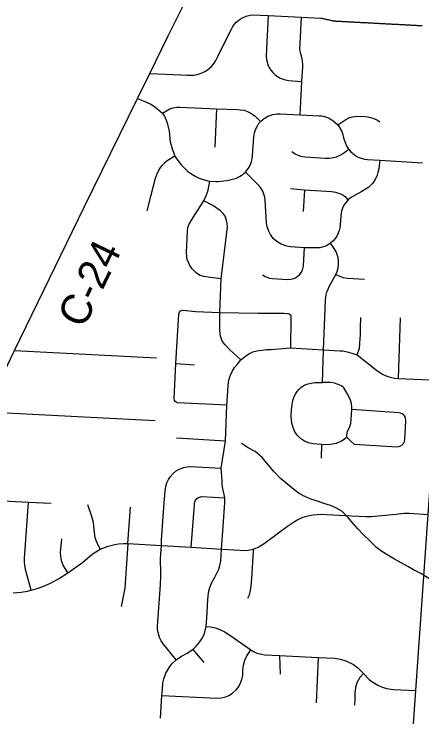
# Model space of a CAD drawing. Extents: x 114843 to 284848, y 317643 to 566895.
# Drawn here: x 229664 to 233690, y 455631 to 462573 of the extents above; entities that cross this region are included whole.
import ezdxf

# ---------------------------------------------------------------- set-up
doc = ezdxf.new("R2010")
doc.units = 0
for name, color, linetype in [('GM_X_County_Road', 7, 'Continuous'), ('GM_X_County_Road_Text', 7, 'Continuous'), ('GM_X_Minor_River', 7, 'Continuous'), ('GM_X_Township_Road', 7, 'Continuous')]:
    doc.layers.add(name, color=color, linetype=linetype)

msp = doc.modelspace()

# ---------------------------------------------------------------- linework, layer by layer
at = {"layer": 'GM_X_County_Road'}
for points in [[(228452.8, 456746.9), (228568.8, 456989.6), (229378.7, 458650.2), (229668.9, 459249.2), (230356.8, 460667.5), (230882.9, 461737.6), (231004.4, 461985.7), (231182.9, 462352.8), (231471.2, 462933.6), (231589.6, 463179.4), (231843, 463658.4), (232445, 464881.6), (233074, 466127.7), (233443.8, 466866.3), (233837.9, 467658.4), (234031.8, 468064.3), (234188.3, 468389.2), (234433.5, 468893.6), (234650.3, 469338.7), (234878.2, 469806.4)], [(233497.7, 453885.6), (233604.1, 455516.9), (233629.6, 455893.3), (233750.6, 457629.2), (233813.4, 458491.1), (233844.7, 458958), (233874.4, 459383.9), (233882, 459483.3), (233926.8, 460080.7), (233958.9, 460527.7), (233982.4, 460852.4), (233999.5, 461089.1), (234047.6, 461740.9), (234082.2, 462196.9), (234083.8, 462251.2), (234074.4, 462332.2), (234045.8, 462433.6), (234030.8, 462482.6), (233991.1, 462612.3)]]:
    msp.add_lwpolyline(points, dxfattribs=at)
at = {"layer": 'GM_X_Minor_River'}
msp.add_lwpolyline([(233759.6, 456997.3), (233685.3, 457042.7), (233607, 457084), (233550.8, 457115.6), (233484.5, 457153), (233418.3, 457188.5), (233354, 457227.9), (233295.8, 457265.5), (233241.5, 457305), (233177, 457370.5), (233114.6, 457428), (233058.2, 457489.6), (233011.8, 457541.2), (232955.3, 457608.8), (232898.9, 457662.4), (232840.7, 457695.9), (232788.5, 457719.4), (232722.4, 457738.9), (232668.3, 457758.4), (232594.2, 457781.8), (232534, 457807.3), (232477.8, 457836.8), (232425.6, 457876.4), (232345.1, 457941.8), (232292.8, 457985.3), (232230.3, 458052.9), (232175.8, 458118.4), (232113.3, 458192), (232042.8, 458251.4), (231974.6, 458288.8), (231908.3, 458330.3)], dxfattribs=at)
at = {"layer": 'GM_X_Township_Road'}
for p, q in [((231662.6, 461636.7), (231646.7, 461259.2)), ((232529.4, 460835.1), (232519.1, 460622.9)), ((233458.8, 458974.1), (233479.4, 459573.2)), ((229668.9, 459249.2), (231070.6, 459178.4)), ((231261.4, 459120.8), (231445.7, 459107.9)), ((231749.9, 458355.4), (231267.7, 458384.3)), ((232699.9, 458185.8), (232703.1, 458320.3)), ((229805.3, 457752.7), (230029.5, 457741.4)), ((230788.4, 457343.7), (230813.8, 457703.7)), ((231427.9, 456297.2), (231537.1, 456168.8)), ((232284.7, 456237.2), (232289.3, 456052.4)), ((232664.6, 456218.4), (232644.8, 455771.3))]:
    msp.add_line(p, q, dxfattribs=at)
for points in [[(231004.4, 461985.7), (231310.6, 461973.5), (231375, 461971), (231436.7, 461971), (231470.5, 461976.1), (231491.7, 461981.7), (231528.3, 461995.6), (231554.2, 462009.3), (231590.1, 462034.8), (231611.7, 462054.8), (231638.4, 462086.7), (231655.5, 462113.6), (231675.2, 462153), (231728.4, 462261.2), (231808.7, 462424.6), (231822.7, 462449.4), (231839.3, 462472.5), (231857, 462492.1), (231868.2, 462502.5), (231894.2, 462522.7), (231918.7, 462537.2), (231955, 462552.6), (231993.3, 462562.1), (232021.6, 462565.3), (232170.6, 462559.4), (232500.9, 462543.8), (232693.4, 462532.7), (232701.9, 462531.7), (232706.9, 462530.7), (232715.9, 462528.7), (232724.9, 462526.8), (232734, 462524.9), (232743, 462522.9), (232752, 462521), (232761, 462519), (232770, 462517.1), (232779, 462515.2), (232788, 462513.2), (232797, 462511.3), (232806, 462509.4), (232810, 462508.6), (232813.8, 462507.8), (232817.7, 462507.1), (232821.7, 462506.5), (232825.6, 462506), (232829.5, 462505.5), (232833.5, 462505), (232837.4, 462504.7), (232841.4, 462504.4), (232845.4, 462504.1), (232855.3, 462503.6), (232865.3, 462503.1), (232875.3, 462502.6), (232885.3, 462502), (232895.3, 462501.5), (232905.2, 462501), (232915.2, 462500.4), (232925.2, 462499.9), (232935.2, 462499.4), (232945.1, 462498.9), (232955.1, 462498.3), (232965.1, 462497.8), (232975.1, 462497.3), (232985.1, 462496.7), (232995, 462496.2), (233005, 462495.7), (233015, 462495.1), (233025, 462494.6), (233034.9, 462494.1), (233044.9, 462493.5), (233054.9, 462493), (233064.8, 462492.5), (233074.8, 462492), (233084.8, 462491.4), (233094.8, 462490.9), (233104.8, 462490.4), (233114.7, 462489.9), (233124.7, 462489.3), (233134.7, 462488.8), (233144.7, 462488.3), (233154.6, 462487.7), (233164.6, 462487.2), (233174.6, 462486.7), (233184.6, 462486.2), (233194.6, 462485.6), (233204.5, 462485.1), (233214.5, 462484.6), (233224.5, 462484.1), (233234.5, 462483.5), (233244.4, 462483), (233254.4, 462482.5), (233264.4, 462481.9), (233274.4, 462481.4), (233284.4, 462480.9), (233294.3, 462480.3), (233304.3, 462479.8), (233314.3, 462479.3), (233324.3, 462478.7), (233334.2, 462478.2), (233344.2, 462477.7), (233354.2, 462477.1), (233364.2, 462476.6), (233374.2, 462476.1), (233384.1, 462475.6), (233394.1, 462475), (233404.1, 462474.5), (233414.1, 462474), (233424.1, 462473.5), (233434, 462472.9), (233444, 462472.4), (233454, 462471.9), (233464, 462471.4), (233473.9, 462470.8), (233483.9, 462470.3), (233493.9, 462469.8), (233503.8, 462469.2), (233513.8, 462468.7), (233523.8, 462468.2), (233533.8, 462467.6), (233543.8, 462467.1), (233553.7, 462466.6), (233563.7, 462466), (233573.7, 462465.5), (233583.7, 462465), (233593.6, 462464.4), (233603.6, 462463.9), (233613.6, 462463.4), (233623.6, 462462.9), (233633.6, 462462.3), (233643.5, 462461.8), (233653.5, 462461.3), (233663.5, 462460.8), (233673.5, 462460.2), (233683.4, 462459.7), (233693.4, 462459.2)], [(232170.6, 462559.4), (232154.3, 462227.6), (232151.9, 462154.2), (232158.2, 462108.6), (232172.8, 462064.8), (232198.9, 462019), (232218.3, 461995.2), (232242.2, 461972.5), (232284.1, 461944.1), (232328.6, 461925.4), (232371.6, 461916), (232504.6, 461907.8)], [(232487.2, 461577.8), (232504.6, 461907.8), (232512.8, 462051.8), (232513, 462079), (232510.6, 462106.1), (232506.2, 462130.3), (232493.9, 462179.7), (232488.4, 462206.7), (232486.3, 462233.7), (232488.2, 462281.7), (232500.9, 462543.8)], [(230882.9, 461737.6), (230978.5, 461699.8), (231013.5, 461682.8), (231050.4, 461659), (231129.6, 461593.2), (231147.5, 461564.4), (231176, 461500.2), (231195.2, 461415.5), (231202.3, 461340.9), (231206.3, 461310.2), (231229, 461231.4), (231237.5, 461208.5), (231251.3, 461170.1), (231281.5, 461126.5), (231316.1, 461081), (231356.1, 461039.7), (231376.2, 461022.3), (231407.5, 460998.9), (231456.5, 460969.4), (231489.7, 460953.7), (231521.5, 460941.5), (231576.9, 460926.2), (231597.5, 460922.6), (231654.1, 460920.2), (231678.7, 460920.1), (231711.5, 460921.9), (231736.1, 460924.7), (231768.7, 460930.6), (231820.7, 460941.7), (231858.4, 460953), (231890.1, 460967.8), (231915.8, 460984.3), (231949.1, 461012.7), (231983.4, 461062), (232000.9, 461097), (232008.2, 461117.5), (232014.5, 461142.8), (232018.6, 461174.1), (232030.5, 461360.3), (232036.7, 461401.5), (232045.6, 461430.4), (232055.9, 461454.2), (232068.7, 461476.8), (232081.1, 461494.5), (232096.6, 461512.7), (232122.4, 461535.3), (232132.9, 461543), (232158.8, 461558.8), (232174.5, 461566.4), (232190.6, 461572.9), (232219.8, 461581.5), (232236.9, 461584.8), (232258.6, 461587.3), (232271.6, 461587.9), (232289.1, 461587.7), (232487.2, 461577.8), (232676.3, 461569.4), (232697.6, 461567.5), (232714.8, 461564.6), (232748.6, 461555.2), (232768.9, 461547.1), (232810.7, 461523.2), (232859.4, 461478.2), (232873.8, 461460), (232897.4, 461418.4), (232906.7, 461394), (232917, 461352.2), (232931.1, 461306.2), (232947.8, 461266.3), (232967.3, 461235.6), (232987.5, 461213.9), (233020.3, 461185.8), (233038.7, 461173.3), (233061.9, 461161), (233098.7, 461147.4), (233124.3, 461141.5), (233153.2, 461138.2), (233273.3, 461129.5), (233695.2, 461104.4)], [(231129.6, 461593.2), (231201.4, 461636.7), (231233.8, 461647.2), (231270, 461653.4), (231299, 461654.5), (231662.6, 461636.7), (231868.2, 461630.4), (231899.8, 461628.6), (231934, 461622.5), (231950.7, 461617.7), (231967, 461611.8), (231982.8, 461604.7), (232001.8, 461594.4), (232019.9, 461582.4), (232043.3, 461563.2), (232096.6, 461512.7)], [(232859.4, 461478.2), (232937.9, 461531.9), (232969.4, 461546.9), (233002.7, 461557.3), (233028.5, 461562.2), (233063.5, 461564.4), (233133.8, 461560.7), (233172.7, 461555.5), (233214.7, 461542.7), (233250.2, 461525.3), (233275.8, 461508)], [(232967.3, 461235.6), (232915.7, 461197.4), (232885.3, 461179.1), (232843.5, 461161.2), (232799.5, 461150.1), (232774.4, 461147), (232734.1, 461146.6), (232537.8, 461158.6), (232495.2, 461166.5), (232470.5, 461174.7), (232439.2, 461189.7), (232406.8, 461211.6)], [(231251.3, 461170.1), (231175.2, 461123.1), (231151.9, 461105), (231123.1, 461076.7), (231101, 461048.7), (231094.6, 461037.1), (231075.4, 461001.6), (231065.3, 460976.7), (231057.3, 460950.5), (231010.4, 460769.8), (230975.2, 460630.9)], [(233273.3, 461129.5), (233263.6, 461043.3), (233256, 461007.2), (233247.9, 460982.2), (233224.5, 460931.5), (233203.7, 460900.7), (233165.4, 460863.4), (233114.4, 460830.5), (233095.6, 460821.1), (233031.3, 460785.1), (233002.7, 460768.8), (232980.2, 460753.6), (232962.9, 460739.9), (232942.2, 460716.9), (232931.8, 460702.9), (232920.3, 460684.3), (232906.9, 460656.9), (232896.9, 460627.9), (232892, 460606.6), (232888.3, 460576.3), (232883, 460491.7), (232879.2, 460461.5), (232873.1, 460436.1), (232862.7, 460407.6), (232849, 460380.7), (232832.1, 460355.7), (232809.3, 460330), (232787.5, 460311.1), (232758, 460291.7), (232731, 460278.8), (232706.8, 460270.5), (232681.8, 460264.8), (232531.4, 460262.7), (232391.3, 460275), (232371.2, 460277.4), (232345.4, 460283), (232300, 460300), (232258.6, 460325.3), (232222.7, 460357.8), (232193.6, 460396.3), (232177.3, 460427.4), (232162.3, 460473), (232156.7, 460511.8), (232142.6, 460731.9), (232138.2, 460765.2), (232130.4, 460794.6), (232118.2, 460824.3), (232096.8, 460860.5), (232071.6, 460890.8), (231949.1, 461012.7)], [(231707.2, 459959), (231598.8, 459971.9), (231535.7, 459979.9), (231502.2, 459991), (231464.8, 460014.3), (231422.7, 460057.3), (231400.4, 460091.3), (231385, 460122.4), (231374, 460145.4), (231368.3, 460175.9), (231365.5, 460221.7), (231368.6, 460288.7), (231375.2, 460429.3), (231380.4, 460465.4), (231391.8, 460497.1), (231416.8, 460538.5), (231472.5, 460627.4), (231536.7, 460728.7), (231564.8, 460788.5), (231579.2, 460833), (231597.5, 460922.6)], [(232962.9, 460739.9), (232941, 460760.4), (232927.2, 460771.1), (232908.9, 460783.2), (232901.4, 460787.5), (232881.8, 460797.2), (232861.5, 460805.2), (232840.7, 460811.3), (232819.4, 460815.6), (232797.8, 460817.9), (232529.4, 460835.1), (232393.4, 460846.5)], [(231901.4, 459158.4), (231795.1, 459255.3), (231746.7, 459306.2), (231732.2, 459324.5), (231715.5, 459352.5), (231699.2, 459408.1), (231694.4, 459460.3), (231695.7, 459625.3), (231707.2, 459959), (231769.6, 460472.5), (231766.6, 460504.8), (231756.7, 460547.7), (231746.9, 460576.4), (231728.4, 460603.4), (231703, 460631.3), (231625.8, 460682.4), (231536.7, 460728.7)], [(232710.1, 458935.3), (232717.5, 459258), (232738.8, 459747), (232741.9, 459777.2), (232745.6, 459798.8), (232752.6, 459825.7), (232764, 459856.7), (232775.7, 459882.9), (232840.3, 460001.8), (232852.4, 460029.1), (232863, 460066.1), (232867.1, 460095.9), (232867.3, 460130.4), (232862.8, 460164.7), (232853.6, 460198.1), (232841.8, 460226.1), (232824.3, 460256.1), (232787.5, 460311.1)], [(232116.8, 459998.4), (232143.7, 459980.7), (232159.7, 459973.2), (232184.9, 459965.2), (232213.5, 459961), (232363.5, 459952.2), (232392.5, 459953.2), (232425.5, 459961.5), (232442.2, 459969), (232460, 459980), (232483.2, 460000.8), (232498.8, 460021.6), (232509.6, 460042.4), (232518, 460069.7), (232520.6, 460089.9), (232531.4, 460262.7)], [(232840.3, 460001.8), (232884.9, 459980.5), (232913.7, 459971.8), (232956.2, 459965.6), (233122.5, 459956)], [(231765.4, 458710.3), (231276.1, 458734.3), (231265.3, 458738.6), (231255.6, 458745), (231247.9, 458757.9), (231245, 458776.6), (231261.4, 459120.8), (231290.5, 459608.8), (231296.4, 459630), (231306.9, 459642.3), (231329, 459649.8), (231458.7, 459636.5), (231695.7, 459625.3)], [(231695.7, 459625.3), (232071.8, 459620.2), (232269.3, 459620.1), (232328.3, 459619.4), (232362.9, 459616.6), (232380.7, 459611.8), (232392.7, 459601.7), (232396.7, 459591.2), (232397.4, 459570.5), (232392.9, 459278.1)], [(233051.6, 459206.5), (233074, 459274), (233077.7, 459314.9), (233079.3, 459367.7), (233082, 459405.6), (233083.5, 459473.5), (233086.8, 459575.2)], [(231108.1, 455619.6), (231123.6, 455841.5), (231128.2, 455898.8), (231133.9, 455968.9), (231142, 456008.5), (231161.8, 456061.6), (231191.2, 456114.1), (231221.7, 456153.9), (231263.6, 456194.8), (231316.7, 456231.8), (231373.9, 456262.2), (231427.9, 456297.2), (231465.6, 456331.6), (231499.1, 456372.8), (231523.4, 456412.8), (231542.2, 456455.7), (231559.7, 456525.4), (231562.6, 456567.8), (231568.5, 456654.9), (231574.2, 456738.4), (231580.3, 456827.6), (231586.1, 456873.6), (231595, 456907.7), (231615.5, 456957.4), (231645.1, 457011.9), (231669.7, 457056.6), (231683.9, 457089.9), (231694.8, 457125.2), (231703.7, 457170.4), (231712.6, 457287.4), (231728.8, 457512), (231745.8, 457749.6), (231744.3, 457795.8), (231739.4, 457829.1), (231725.6, 457883), (231718.2, 457927.5), (231717.9, 457962.7), (231707.4, 458087.7), (231749.9, 458355.4), (231765.4, 458710.3), (231769.7, 458797.9), (231776.3, 458902.8), (231779.8, 458938.6), (231789.3, 458979.3), (231799, 459006.5), (231819, 459048.9), (231841.1, 459082.7), (231868.4, 459116.8), (231901.4, 459158.4), (231950.7, 459197.2), (231986.4, 459219.6), (232020.7, 459235.8), (232059.8, 459247.2), (232108.2, 459255), (232154.8, 459260), (232203.3, 459261.3), (232392.9, 459278.1), (232717.5, 459258), (232884, 459248.1), (232909.5, 459245.7), (232923.5, 459243.7), (232951.2, 459238.3), (232998.7, 459224.2), (233051.6, 459206.5), (233158.6, 459122.5), (233243.4, 459054), (233301.1, 459016.4), (233344.8, 458996.6), (233390.5, 458982.3), (233424.1, 458975.7), (233458.8, 458974.1), (233844.7, 458958)], [(232703.1, 458320.3), (232612.5, 458329.7), (232570.8, 458339.4), (232531.9, 458353.5), (232490, 458381.9), (232458.2, 458414.8), (232433.5, 458451.8), (232414.7, 458500.1), (232407, 458533.7), (232401, 458568.1), (232399.4, 458598.3), (232401.8, 458664.4), (232408.6, 458716.2), (232415.5, 458756.4), (232427.9, 458794.3), (232443.7, 458824.2), (232457.4, 458846.3), (232473.6, 458864.6), (232495.8, 458885.7), (232517.9, 458900.9), (232542.6, 458912.9), (232565.9, 458921), (232595, 458927.6), (232630.7, 458934.3), (232710.1, 458935.3)], [(232703.1, 458320.3), (232787.8, 458323.9), (232847.8, 458335.3), (232893, 458355.3), (232927.1, 458377.6), (232950.3, 458394.9), (232952.6, 458446.4), (232974.8, 458488.4), (232987.6, 458529.6), (232992.8, 458568.1), (232998.3, 458667.1), (232998.6, 458688.8), (232994.2, 458727.5), (232985.3, 458761), (232958.8, 458815.5), (232919.8, 458882.5), (232896.4, 458900.7), (232861.9, 458915.2), (232827.6, 458927.2), (232790.7, 458933), (232749.1, 458935.2), (232710.1, 458935.3)], [(229378.7, 458650.2), (229431.7, 458643.9), (229522.2, 458637.6), (231057.2, 458559.4)], [(232950.3, 458394.9), (232992.5, 458351.1), (233021.6, 458323.7), (233442.5, 458299.6), (233458, 458300.4), (233471.8, 458303.8), (233491.2, 458314.2), (233508.9, 458332.9), (233517.7, 458351.6), (233520.9, 458369.3), (233531.6, 458556.7), (233526.9, 458587.3), (233517.7, 458604.3), (233507.3, 458615.9), (233494.8, 458625.1), (233478.1, 458632.3), (233461.5, 458635.2), (232998.3, 458667.1)], [(231263.6, 456194.8), (231135.7, 456354.2), (231116.4, 456381.7), (231098.8, 456417), (231085, 456464.2), (231081, 456499), (231081.3, 456526.5), (231108.9, 456937.1), (231113.6, 457021.3), (231111.2, 457088.6), (231108.7, 457156.2), (231110.4, 457194.5), (231119.5, 457325.4), (231119.7, 457379.3), (231147, 457745.2), (231155.8, 457862), (231161.9, 457908.4), (231172.6, 457943.9), (231188.5, 457977.5), (231207.8, 458006.7), (231234.1, 458035.9), (231264.6, 458060.7), (231292.7, 458077.5), (231339.4, 458095.7), (231369.2, 458102.1), (231401.8, 458104.9), (231707.4, 458087.7)], [(231413.4, 457307.1), (231443.6, 457726.2), (231445.5, 457745.6), (231452.2, 457765.5), (231468.3, 457787), (231485.5, 457799), (231514.3, 457806.9), (231744.3, 457795.8)], [(229111.5, 456880.5), (229120, 457004.4), (229124.5, 457103.7), (229125.7, 457167.2), (229124.4, 457196.6), (229117.3, 457260.1), (229110.6, 457347.7), (229103.5, 457412.9), (229095.7, 457509.1), (229095.6, 457555.8), (229108.3, 457611.1), (229132.3, 457661.8), (229175.8, 457711), (229214.4, 457742.5), (229249.9, 457759.7), (229284.1, 457769.7), (229325.5, 457777.3), (229482.8, 457770.2), (229805.3, 457752.7)], [(229831.3, 456883.7), (229776.2, 457087.4), (229770.2, 457128.5), (229767.9, 457161.4), (229767.7, 457195), (229805.3, 457752.7)], [(230515.3, 457287.1), (230487.2, 457343.4), (230474.7, 457371.9), (230465.1, 457402), (230456.3, 457454), (230451.8, 457514.2), (230447, 457551.8), (230427.2, 457621.5), (230392.4, 457726.4)], [(229654.8, 456855.9), (229734.9, 456863.2), (229795.5, 456874.6), (229831.3, 456883.7), (229883, 456896.9), (229948.2, 456919.7), (230016.6, 456948.1), (230102, 456995.1), (230194.9, 457052.6), (230339.1, 457157.8), (230435.1, 457238.2), (230470.7, 457262.3), (230515.3, 457287.1), (230591.6, 457317.5), (230657.3, 457334.9), (230695.3, 457340.7), (230743.3, 457344.2), (230788.4, 457343.7), (231119.5, 457325.4), (231413.4, 457307.1), (231712.6, 457287.4), (231956.2, 457274.2), (231995.5, 457280.8), (232022.7, 457288.1), (232042.4, 457295), (232074.8, 457309.2), (232104.9, 457326.3), (232131.3, 457344.5), (232274.4, 457449.3), (232362.6, 457513.9), (232421, 457555.2), (232466.4, 457580.7), (232518.3, 457602.9), (232568.3, 457618.1), (232615.2, 457627.2), (232658.4, 457631.7), (232693.2, 457632.5), (232995.4, 457616.6), (233135.1, 457609), (233192.9, 457609.2), (233258.7, 457615.6), (233435.7, 457634.1), (233514.5, 457641.9), (233562.6, 457642.8), (233750.6, 457629.2)], [(230194.9, 457052.6), (230149.2, 457129.7), (230135.3, 457164.2), (230127.7, 457194.5), (230124.6, 457216.7), (230122.7, 457255.6), (230133.8, 457389)], [(230788.4, 457343.7), (230774.5, 457145.1), (230756.4, 456904.2), (230748, 456852.7), (230721.6, 456720.8)], [(232022.7, 457288.1), (232025.3, 457266.9), (232006.3, 456999.7), (232000.9, 456923.7), (231993.8, 456879.7), (231984.9, 456834.5), (231966.6, 456800.3)], [(231559.7, 456525.4), (231603.2, 456520), (231651.3, 456509.6), (231708.8, 456488.6), (231743.6, 456470.7), (231836, 456408.9), (231999.9, 456292.8), (232034.3, 456273.3), (232061.8, 456261.6), (232106.2, 456249.2), (232136.5, 456244.9), (232284.7, 456237.2), (232664.6, 456218.4), (232831.6, 456210), (232886.6, 456202.2), (232939.8, 456186.4), (233015.3, 456147.4), (233056.7, 456115.3), (233112.5, 456059.6), (233173.6, 455998.3), (233204.4, 455973.6), (233255, 455943), (233291.2, 455927.1), (233341.7, 455911.8), (233409.3, 455902.8), (233629.6, 455893.3)], [(231123.6, 455841.5), (231666.3, 455815.6), (231707.5, 455818.2), (231754, 455829.5), (231784, 455842.3), (231821.1, 455865.1), (231856.5, 455897.3), (231876.9, 455922.8), (231896.6, 455956.5), (231913.3, 456001.3), (231920.8, 456044.1), (231923.5, 456092.4), (231927.5, 456142.4), (231940.5, 456191.5), (231961.6, 456234.3), (231999.9, 456292.8)], [(233112.5, 456059.6), (233076.5, 456019.6), (233046.9, 455966.5), (233033.2, 455920.4), (233026.9, 455862.8), (233026.3, 455799.2), (233024.4, 455747.7)]]:
    msp.add_lwpolyline(points, dxfattribs=at)

# ---------------------------------------------------------------- texts
at = {"layer": 'GM_X_County_Road_Text'}
msp.add_text('C-24', height=300.01, rotation=64.15724, dxfattribs=at).set_placement((230351.1, 459457.2))

doc.saveas('drawing.dxf')
